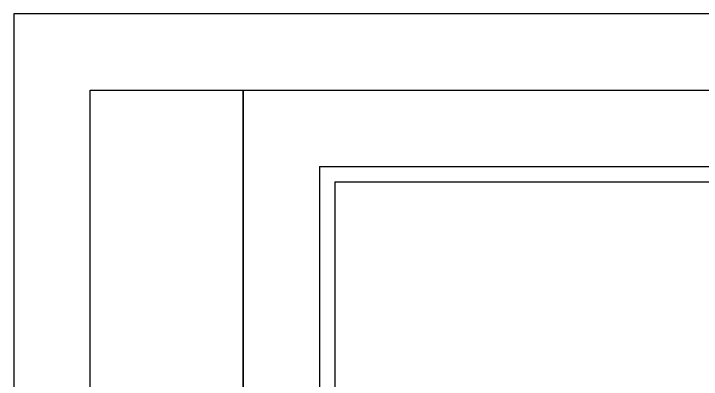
# Model space of a CAD drawing. Extents: x 0 to 34, y 0 to 22.
# Drawn here: x 0 to 4.496, y 19.608 to 22 of the extents above; entities that cross this region are included whole.
import ezdxf

# ---------------------------------------------------------------- set-up
doc = ezdxf.new("R2010")
doc.units = 0
for name, color, linetype in [('SH_Border', 7, 'Continuous'), ('SH_Cut_Line', 7, 'Continuous'), ('SH_Data', 7, 'Continuous')]:
    doc.layers.add(name, color=color, linetype=linetype)

msp = doc.modelspace()

# ---------------------------------------------------------------- linework, layer by layer
at = {"layer": 'SH_Border'}
for points in [[(0.5, 21.5), (1.5, 21.5), (1.5, 0.5), (0.5, 0.5)], [(1.5, 21.5), (33.5, 21.5), (33.5, 0.5), (1.5, 0.5)]]:
    msp.add_lwpolyline(points, close=True, dxfattribs=at)
at = {"layer": 'SH_Cut_Line'}
msp.add_lwpolyline([(0, 0), (34, 0), (34, 22), (0, 22)], close=True, dxfattribs=at)
at = {"layer": 'SH_Data'}
for p, q in [((2, 21), (9, 21)), ((2, 21), (2, 14)), ((2, 21), (9, 21)), ((2, 21), (2, 14)), ((2.1, 20.9), (2.1, 14.1)), ((2.1, 20.9), (8.9, 20.9)), ((2.1, 20.9), (2.1, 14.1)), ((2.1, 20.9), (8.9, 20.9))]:
    msp.add_line(p, q, dxfattribs=at)

doc.saveas('drawing.dxf')
